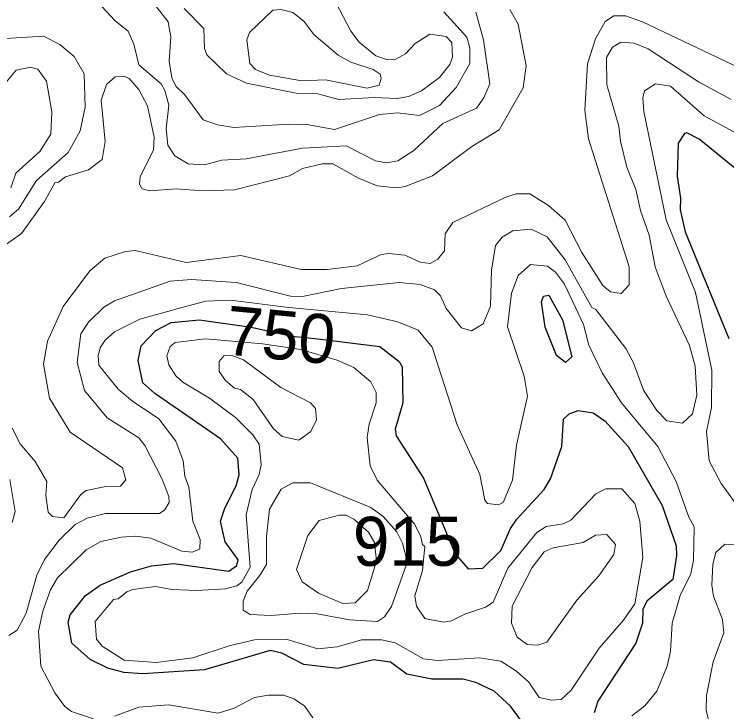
# Model space of a CAD drawing. Extents: x 763.2 to 816.8, y 7896.5 to 7952.7.
# Drawn here: x 779.951 to 782.278, y 7924.225 to 7926.503 of the extents above; entities that cross this region are included whole.
import ezdxf
from ezdxf.enums import TextEntityAlignment as Align

# ---------------------------------------------------------------- set-up
doc = ezdxf.new("R2010")
doc.units = 0
doc.header["$LTSCALE"] = 0.064
doc.layers.add('1', color=7, linetype='Continuous', lineweight=25)
doc.layers.add('2', color=7, linetype='Continuous', lineweight=13)
doc.layers.add('21', color=7, linetype='Continuous')
doc.layers.add('61', color=7, linetype='Continuous')

msp = doc.modelspace()

# ---------------------------------------------------------------- linework, layer by layer
at = {"layer": '1'}
for points in [[(782.304, 7925.9999), (782.1877, 7926.0948), (782.1468, 7926.116), (782.1393, 7926.1132), (782.1189, 7926.0817), (782.1155, 7925.9741), (782.127, 7925.9018), (782.1256, 7925.8641), (782.1419, 7925.7925), (782.2847, 7925.4441)], [(780.1397, 7924.4482), (780.1273, 7924.5171), (780.1339, 7924.5417), (780.1836, 7924.6047), (780.2316, 7924.6384), (780.3309, 7924.6815), (780.3998, 7924.7012), (780.4729, 7924.7094), (780.6521, 7924.6834), (780.6782, 7924.702), (780.6821, 7924.7209), (780.6402, 7924.7797), (780.625, 7924.8467), (780.6385, 7924.8893), (780.6764, 7924.9627), (780.6858, 7924.9988), (780.6816, 7925.0526), (780.6243, 7925.1156), (780.4104, 7925.2639), (780.3711, 7925.2987), (780.3556, 7925.3718), (780.3653, 7925.4203), (780.4137, 7925.4701), (780.4633, 7925.4956), (780.556, 7925.5048), (780.7245, 7925.4803), (780.8577, 7925.4518), (780.9423, 7925.4424), (781.1446, 7925.4181), (781.2078, 7925.3689), (781.2182, 7925.3509), (781.2198, 7925.2339), (781.1955, 7925.148), (781.1987, 7925.1254), (781.2872, 7924.9872), (781.391, 7924.7408), (781.4336, 7924.6915), (781.4811, 7924.6934), (781.5398, 7924.7517), (781.5717, 7924.8229), (781.5925, 7924.8535), (781.681, 7924.9509), (781.7021, 7924.9857), (781.7387, 7925.0908), (781.7448, 7925.18), (781.763, 7925.1978), (781.7928, 7925.2088), (781.8413, 7925.2013), (781.8799, 7925.175), (781.9562, 7925.0908), (782.0662, 7924.8985), (782.1121, 7924.767), (782.1139, 7924.7335), (782.102, 7924.6571), (782.0171, 7924.5863), (782.004, 7924.5582), (782.0021, 7924.514), (781.9807, 7924.4483), (781.8568, 7924.2593), (781.8445, 7924.2214)], [(780.8963, 7924.3793), (780.8255, 7924.4162), (780.7872, 7924.4251), (780.5724, 7924.3615), (780.371, 7924.348), (780.3093, 7924.3523), (780.2572, 7924.3668), (780.1992, 7924.3955), (780.1397, 7924.4482)], [(781.3144, 7924.3315), (781.2326, 7924.3469), (781.1802, 7924.3865), (781.1241, 7924.3937), (781.0077, 7924.3664), (780.8963, 7924.3793)], [(781.629, 7924.1643), (781.572, 7924.2424), (781.5183, 7924.2923), (781.4582, 7924.3199), (781.4163, 7924.3313), (781.3144, 7924.3315)]]:
    msp.add_lwpolyline(points, dxfattribs=at)
msp.add_lwpolyline([(781.6848, 7925.4808), (781.6723, 7925.5639), (781.6793, 7925.582), (781.6963, 7925.5851), (781.741, 7925.5043), (781.7718, 7925.3835), (781.7507, 7925.3657), (781.7221, 7925.3887)], close=True, dxfattribs=at)
at = {"layer": '2'}
for points in [[(780.9043, 7926.7276), (781.0504, 7926.4478), (781.0778, 7926.4114), (781.1321, 7926.3671), (781.1664, 7926.3546), (781.1933, 7926.3541), (781.2292, 7926.3736), (781.2608, 7926.407), (781.308, 7926.4373), (781.3615, 7926.4297), (781.3795, 7926.4107), (781.3826, 7926.3624), (781.374, 7926.3385), (781.3403, 7926.296), (781.2813, 7926.2531), (781.239, 7926.2342), (781.2018, 7926.2281), (781.1279, 7926.2314), (781.0106, 7926.2248), (780.9429, 7926.2426), (780.8717, 7926.2446), (780.7097, 7926.278), (780.6438, 7926.3082), (780.5796, 7926.3704), (780.5725, 7926.3906), (780.5704, 7926.4564), (780.5064, 7926.5219)], [(781.4584, 7926.5096), (781.4829, 7926.4197), (781.5039, 7926.2751), (781.4845, 7926.2298), (781.4609, 7926.1966), (781.3506, 7926.1462), (781.2556, 7926.058), (781.2037, 7926.024), (781.1651, 7926.0179), (781.1311, 7926.0246), (781.0353, 7926.0733), (780.8929, 7926.0653), (780.7081, 7926.0308), (780.6288, 7926.0257), (780.5722, 7926.0113), (780.5191, 7926.0147), (780.4761, 7926.0403), (780.4526, 7926.0754), (780.4476, 7926.1287), (780.4557, 7926.206), (780.4434, 7926.2541), (780.4306, 7926.2759), (780.3576, 7926.3378), (780.3421, 7926.4046), (780.3238, 7926.4481), (780.2811, 7926.4816), (780.2232, 7926.5432)], [(780.415, 7926.5285), (780.4542, 7926.4781), (780.4623, 7926.4295), (780.4575, 7926.35), (780.4659, 7926.2948), (780.4792, 7926.2677), (780.5078, 7926.2396), (780.5678, 7926.1584), (780.6151, 7926.1413), (780.6679, 7926.1328), (780.8475, 7926.1442), (780.9067, 7926.1425), (780.9974, 7926.1262), (781.1441, 7926.1757), (781.2025, 7926.1804), (781.2748, 7926.1724), (781.3398, 7926.205), (781.3946, 7926.2635), (781.4384, 7926.3423), (781.4387, 7926.3927), (781.4288, 7926.4278), (781.3538, 7926.5103)], [(779.9074, 7925.7387), (779.9745, 7925.7865), (780.0506, 7925.8915), (780.0837, 7925.9527), (780.0959, 7925.9542), (780.1189, 7925.9715), (780.194, 7925.9952), (780.2389, 7926.0284), (780.2487, 7926.0872), (780.2355, 7926.2225), (780.2522, 7926.2739), (780.2806, 7926.2987), (780.3098, 7926.3003), (780.3261, 7926.2933), (780.3583, 7926.2566), (780.3864, 7926.2041), (780.408, 7926.1009), (780.4064, 7926.06), (780.3629, 7925.9723), (780.3608, 7925.9474), (780.3688, 7925.9326), (780.394, 7925.9257), (780.4804, 7925.9323), (780.5675, 7925.9257), (780.6707, 7925.9292), (780.8501, 7925.975), (780.8923, 7925.9992), (780.9564, 7926.0145), (780.9919, 7926.0141), (781.0758, 7925.9672), (781.1361, 7925.9422), (781.2005, 7925.9357), (781.2275, 7925.9404), (781.3174, 7925.9753), (781.4457, 7926.0706), (781.5349, 7926.1258), (781.6124, 7926.262), (781.6226, 7926.3346), (781.5963, 7926.4707), (781.5697, 7926.5179)], [(782.3825, 7926.2969), (782.0021, 7926.4777), (781.9465, 7926.4975), (781.9087, 7926.4973), (781.8802, 7926.4787), (781.8488, 7926.4223), (781.8232, 7926.3408), (781.8148, 7926.1892), (781.8263, 7926.0956), (781.9592, 7925.6782)], [(779.8855, 7926.4219), (780.0464, 7926.4317), (780.1001, 7926.4043), (780.1466, 7926.3643), (780.1794, 7926.3085), (780.1829, 7926.1995), (780.1664, 7926.1221), (780.1269, 7926.0512), (780.0235, 7925.9602), (779.965, 7925.8658), (779.9362, 7925.8407)], [(782.0443, 7925.6774), (782.0245, 7925.7817), (781.9955, 7925.8623), (781.981, 7925.93), (781.9517, 7926.0033), (781.9306, 7926.0878), (781.9249, 7926.1377), (781.8863, 7926.2719), (781.8854, 7926.3614), (781.9049, 7926.3953), (781.9315, 7926.4119), (781.9749, 7926.4086), (782.021, 7926.3903), (782.1849, 7926.2818), (782.2921, 7926.2241)], [(779.9397, 7925.9363), (779.9568, 7925.9839), (780.0354, 7926.0544), (780.0709, 7926.1114), (780.0744, 7926.1837), (780.0564, 7926.2848), (780.028, 7926.3231), (780.004, 7926.3298), (779.9573, 7926.3204), (779.92, 7926.274)], [(782.3286, 7926.1035), (782.2038, 7926.171), (782.0935, 7926.2676), (782.0454, 7926.2757), (782.0091, 7926.2527), (782.0039, 7926.2297), (782.0069, 7926.1852), (782.0798, 7925.8314), (782.1751, 7925.5938), (782.2286, 7925.3404), (782.2273, 7925.2181), (782.211, 7925.1402), (782.2207, 7925.0438), (782.2598, 7924.9701), (782.3258, 7924.8789)], [(781.8047, 7925.7247), (781.75, 7925.8305), (781.696, 7925.8784), (781.6351, 7925.9158), (781.5904, 7925.9158), (781.5562, 7925.9057), (781.3828, 7925.8221), (781.3583, 7925.7854), (781.3559, 7925.7298), (781.3339, 7925.7028), (781.3097, 7925.6892), (781.2768, 7925.6927), (781.2268, 7925.7156), (781.1744, 7925.7219), (781.1494, 7925.7183), (781.071, 7925.6812), (780.9733, 7925.6692), (780.8883, 7925.6695), (780.691, 7925.7153), (780.5123, 7925.6924), (780.3466, 7925.7316), (780.3145, 7925.7283), (780.2468, 7925.7059), (780.1977, 7925.6643), (780.1116, 7925.5481), (780.0599, 7925.4349), (780.0467, 7925.3598), (780.0662, 7925.2492), (780.1334, 7925.1377), (780.305, 7925.021), (780.316, 7924.9819), (780.298, 7924.9616), (780.2454, 7924.9593), (780.1863, 7924.9477), (780.1683, 7924.9344), (780.1137, 7924.8578), (780.0759, 7924.862), (780.062, 7924.8763), (780.0548, 7924.9307), (780.0578, 7924.9768), (780.0198, 7925.042), (779.9711, 7925.0995), (779.9449, 7925.1511)], [(779.9335, 7924.4735), (779.9606, 7924.4907), (779.9903, 7924.5462), (780.0247, 7924.6706), (780.0501, 7924.7222), (780.0976, 7924.7855), (780.1501, 7924.836), (780.1889, 7924.8572), (780.2493, 7924.8723), (780.4251, 7924.8727), (780.4433, 7924.8846), (780.4568, 7924.9078), (780.4557, 7924.9273), (780.4327, 7924.987), (780.3777, 7925.0944), (780.3576, 7925.1195), (780.2548, 7925.1851), (780.1811, 7925.2739), (780.1567, 7925.3653), (780.1689, 7925.4587), (780.1935, 7925.4976), (780.244, 7925.5465), (780.2782, 7925.5671), (780.4608, 7925.6314), (780.5303, 7925.6365), (780.6759, 7925.6265), (780.8535, 7925.5823), (780.8921, 7925.5806), (781.0201, 7925.6072), (781.2077, 7925.6264), (781.2767, 7925.6199), (781.3237, 7925.6029), (781.3433, 7925.583), (781.3616, 7925.5416), (781.4113, 7925.4784), (781.4445, 7925.4688), (781.4822, 7925.4914), (781.5058, 7925.5494), (781.5092, 7925.6669), (781.5228, 7925.7471), (781.5442, 7925.7747), (781.5789, 7925.7954), (781.6387, 7925.8005), (781.6914, 7925.776), (781.7502, 7925.7006), (781.8374, 7925.5448), (781.8499, 7925.5384), (781.9478, 7925.4113), (781.9731, 7925.3638), (782.0059, 7925.2755), (782.0488, 7925.2087), (782.0823, 7925.1751), (782.1326, 7925.167), (782.1663, 7925.1982)], [(781.9592, 7925.6782), (781.9594, 7925.6191), (781.9324, 7925.5906), (781.8985, 7925.5957), (781.8735, 7925.6171), (781.8047, 7925.7247)], [(781.8101, 7925.4894), (781.7478, 7925.621), (781.7183, 7925.6605), (781.6919, 7925.6805), (781.6368, 7925.6853), (781.5966, 7925.6492)], [(782.1663, 7925.1982), (782.1795, 7925.2586), (782.1743, 7925.3536), (782.1565, 7925.4211), (782.0795, 7925.5822), (782.0443, 7925.6774)], [(781.5966, 7925.6492), (781.5749, 7925.5913), (781.5621, 7925.4822), (781.6159, 7925.3204), (781.6273, 7925.2553), (781.5914, 7925.0957), (781.5781, 7924.9807), (781.5477, 7924.9083), (781.5327, 7924.9002), (781.4962, 7924.9046), (781.4876, 7924.916), (781.4715, 7924.9998), (781.3975, 7925.1616), (781.3159, 7925.4158), (781.2701, 7925.4707), (781.2032, 7925.4979), (781.1046, 7925.5211), (780.8477, 7925.5452), (780.6579, 7925.5695), (780.5771, 7925.5655), (780.503, 7925.5457), (780.3611, 7925.5068), (780.2788, 7925.4658), (780.248, 7925.4385), (780.2325, 7925.4159), (780.2258, 7925.3882), (780.2273, 7925.3568), (780.2907, 7925.2787), (780.3375, 7925.2394), (780.4238, 7925.1819), (780.4787, 7925.1089), (780.5031, 7925.0438), (780.5085, 7924.9939), (780.5211, 7924.9584), (780.5346, 7924.8466), (780.5588, 7924.7873), (780.5573, 7924.7558), (780.532, 7924.7459), (780.4984, 7924.749), (780.3972, 7924.7914), (780.3472, 7924.7982), (780.3001, 7924.7952), (780.2345, 7924.7811), (780.1863, 7924.7538), (780.0926, 7924.6618), (780.0694, 7924.6226), (780.0448, 7924.5528), (780.0302, 7924.4878), (780.038, 7924.374), (780.0835, 7924.2859), (780.1162, 7924.2422), (780.1388, 7924.2257), (780.2099, 7924.2018)], [(781.9673, 7924.2108), (782.0104, 7924.2445), (782.0496, 7924.2923), (782.0835, 7924.3735), (782.0943, 7924.4226), (782.0992, 7924.5139), (782.125, 7924.6046), (782.1598, 7924.6751), (782.1695, 7924.7195), (782.1714, 7924.8288), (782.1535, 7924.8598), (782.1126, 7924.9768), (782.0523, 7925.0905), (781.9339, 7925.2335), (781.8711, 7925.3314), (781.8277, 7925.4218), (781.8101, 7925.4894)], [(779.9366, 7924.9833), (779.9543, 7924.8782), (779.9446, 7924.8431)], [(782.3051, 7924.7713), (782.2714, 7924.7719), (782.2421, 7924.7452), (782.2318, 7924.7062), (782.2291, 7924.6382), (782.234, 7924.6018), (782.2637, 7924.5264), (782.2684, 7924.4819), (782.2336, 7924.3875), (782.2114, 7924.2778), (782.2108, 7924.2295), (782.2262, 7924.1627), (782.2455, 7924.113), (782.3115, 7923.9899)], [(780.2782, 7924.21), (780.3578, 7924.2396), (780.4564, 7924.2476), (780.6175, 7924.2199), (780.6699, 7924.2365), (780.7357, 7924.2707), (780.7818, 7924.2789), (780.8303, 7924.2789), (780.8646, 7924.2667), (780.8993, 7924.2439), (780.9259, 7924.2049)]]:
    msp.add_lwpolyline(points, dxfattribs=at)
for points in [[(780.9292, 7926.437), (780.8973, 7926.48), (780.8613, 7926.5082), (780.8212, 7926.5188), (780.7953, 7926.5158), (780.7189, 7926.4427), (780.7105, 7926.4196), (780.7204, 7926.3422), (780.7395, 7926.3228), (780.7849, 7926.3035), (780.8903, 7926.2856), (780.9678, 7926.2889), (781.1033, 7926.2612), (781.1426, 7926.2711), (781.1497, 7926.2929), (781.1465, 7926.307), (781.1236, 7926.3228), (781.0507, 7926.3464), (781.0086, 7926.369)], [(781.1362, 7924.9808), (781.113, 7925.0274), (781.1034, 7925.1202), (781.1098, 7925.164), (781.1325, 7925.2332), (781.1327, 7925.267), (781.1151, 7925.3024), (781.0598, 7925.3491), (781.0054, 7925.3732), (780.887, 7925.4081), (780.7622, 7925.4266), (780.5762, 7925.4426), (780.4764, 7925.4312), (780.4607, 7925.4177), (780.4493, 7925.3868), (780.456, 7925.3577), (780.4792, 7925.322), (780.502, 7925.3011), (780.5884, 7925.2493), (780.674, 7925.186), (780.7307, 7925.1295), (780.7515, 7925.0981), (780.7577, 7925.0312), (780.7512, 7924.9998), (780.7285, 7924.9505), (780.7089, 7924.8683), (780.7218, 7924.697), (780.6943, 7924.6477), (780.6785, 7924.6354), (780.6406, 7924.6261), (780.5477, 7924.6208), (780.4656, 7924.6241), (780.413, 7924.634), (780.3383, 7924.6241), (780.319, 7924.6163), (780.2911, 7924.5931), (780.2753, 7924.5909), (780.2159, 7924.5197), (780.2194, 7924.4615), (780.2387, 7924.4393), (780.3097, 7924.3931), (780.4146, 7924.3858), (780.5346, 7924.4006), (780.653, 7924.44), (780.7355, 7924.46), (780.8391, 7924.4616), (780.9422, 7924.4302), (781.0056, 7924.4363), (781.0854, 7924.4595), (781.1517, 7924.4594), (781.1945, 7924.45), (781.2871, 7924.3978), (781.334, 7924.3924), (781.4713, 7924.4005), (781.5399, 7924.3903), (781.591, 7924.3577), (781.6313, 7924.3211), (781.6651, 7924.2713), (781.7055, 7924.2626), (781.737, 7924.2642), (781.7697, 7924.2949), (781.8613, 7924.4324), (781.9407, 7924.5235), (781.9776, 7924.5771), (782.0037, 7924.7283), (781.9937, 7924.8466), (781.9774, 7924.9051), (781.9355, 7924.9526), (781.8828, 7924.9526), (781.8502, 7924.9369), (781.7681, 7924.8506), (781.7439, 7924.838), (781.6883, 7924.8293), (781.6577, 7924.8096), (781.5633, 7924.6939), (781.5151, 7924.5826), (781.4897, 7924.566), (781.4227, 7924.5437), (781.3784, 7924.5215), (781.3533, 7924.5173), (781.2917, 7924.5296), (781.2644, 7924.5699), (781.2594, 7924.6031), (781.2842, 7924.6864), (781.2919, 7924.7647), (781.2839, 7924.7711), (781.2789, 7924.796), (781.2592, 7924.8361)], [(780.9185, 7925.2338), (780.8216, 7925.2835), (780.6998, 7925.3736), (780.6647, 7925.3866), (780.6368, 7925.3883), (780.6202, 7925.3684), (780.6201, 7925.3365), (780.6409, 7925.3071), (780.6702, 7925.2813), (780.6897, 7925.2775), (780.7311, 7925.2444), (780.7977, 7925.1484), (780.8264, 7925.1234), (780.8802, 7925.1122), (780.9202, 7925.1396), (780.9386, 7925.1781), (780.9346, 7925.2156)], [(781.1157, 7924.8918), (780.9186, 7924.9725), (780.8607, 7924.9725), (780.8223, 7924.9512), (780.7846, 7924.8864), (780.7746, 7924.7966), (780.7744, 7924.7054), (780.7526, 7924.6681), (780.7119, 7924.6185), (780.6989, 7924.5856), (780.6987, 7924.5569), (780.7218, 7924.5421), (780.7899, 7924.5387), (780.8833, 7924.5466), (780.9409, 7924.5447), (781.0462, 7924.5248), (781.1376, 7924.5192), (781.1602, 7924.5352), (781.183, 7924.5686), (781.23, 7924.7002), (781.2298, 7924.7335), (781.2194, 7924.775), (781.2005, 7924.8124), (781.1553, 7924.8628)], [(780.9098, 7924.8005), (780.9474, 7924.849), (781.0119, 7924.8672), (781.0346, 7924.8669), (781.0605, 7924.8541), (781.1081, 7924.8114), (781.1279, 7924.7779), (781.1344, 7924.7168), (781.1047, 7924.6207), (781.0643, 7924.58), (781.0243, 7924.5784), (780.9449, 7924.6121), (780.8914, 7924.6487), (780.8733, 7924.6894)], [(781.7883, 7924.5888), (781.8597, 7924.669), (781.9087, 7924.7381), (781.9149, 7924.7712), (781.8863, 7924.8031), (781.8494, 7924.8014), (781.8093, 7924.7771), (781.7114, 7924.7603), (781.6819, 7924.7469), (781.6419, 7924.6957), (781.5768, 7924.5696), (781.5752, 7924.5142), (781.5934, 7924.4681), (781.6256, 7924.4448), (781.6613, 7924.4418), (781.6897, 7924.452)]]:
    msp.add_lwpolyline(points, close=True, dxfattribs=at)

# ---------------------------------------------------------------- texts
at = {"layer": '21'}
msp.add_text('915', height=0.16, dxfattribs=at).set_placement((781.0571, 7924.7013))
at = {"layer": '61'}
msp.add_text('750', height=0.16, rotation=354.64, dxfattribs=at).set_placement((780.8135, 7925.3756), align=Align.CENTER)

doc.saveas('drawing.dxf')
